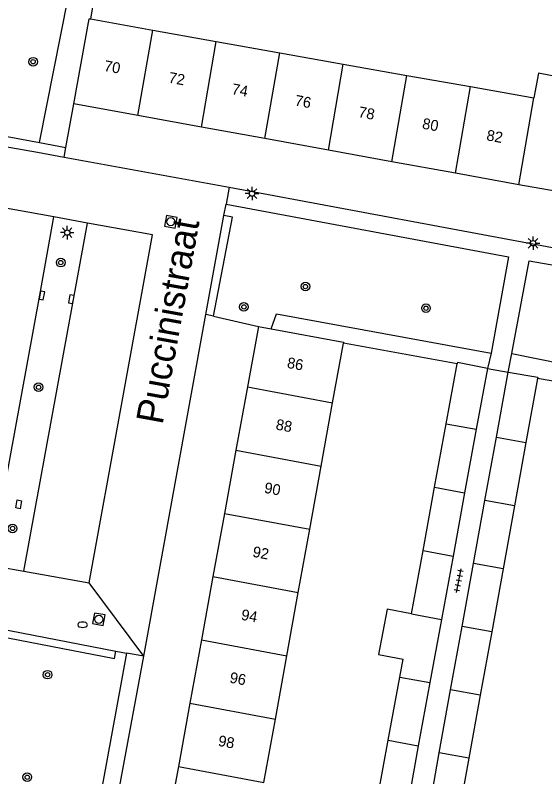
# Model space of a CAD drawing. Extents: x 132999 to 136000, y 398499 to 400501.
# Drawn here: x 133388.7 to 133437.6, y 400095.4 to 400165.7 of the extents above; entities that cross this region are included whole.
import ezdxf

# ---------------------------------------------------------------- set-up
doc = ezdxf.new("R2010")
doc.units = 0
for name, color, linetype in [('gg-afsc-erfafscheiding', 7, 'Continuous'), ('gg-afsc-hekwerk', 7, 'Continuous'), ('gg-afsc-muur', 7, 'Continuous'), ('gg-anno-huisnummerreeks BGT', 7, 'Continuous'), ('gg-anno-openbare ruimte label', 7, 'Continuous'), ('gg-bbg-bijgebouw', 7, 'Continuous'), ('gg-bbg-gedigitaliseerde bebouwing', 7, 'Continuous'), ('gg-bbg-gedigitaliseerde bijgebouw', 7, 'Continuous'), ('gg-bbg-hoofdgebouw', 7, 'Continuous'), ('gg-bbg-tussenscheiding', 7, 'Continuous'), ('gg-knt-verharding', 7, 'Continuous'), ('gt-grn-groengrens', 7, 'Continuous'), ('gt-grn-weggrens', 7, 'Continuous'), ('gt-symb-boom', 7, 'Continuous'), ('gt-symb-brandkraan', 7, 'Continuous'), ('gt-symb-kolk', 7, 'Continuous'), ('gt-symb-kolk center center', 7, 'Continuous'), ('gt-symb-lichtmast', 7, 'Continuous'), ('gt-symb-rioolschacht', 7, 'Continuous'), ('gt-symb-tegel verharding', 7, 'Continuous')]:
    doc.layers.add(name, color=color, linetype=linetype)

# ---------------------------------------------------------------- blocks, each defined once
blk = doc.blocks.new('gt0-BOOM')
at = {"layer": 'gt-symb-boom'}
for radius in [0.4, 0.2]:
    blk.add_circle((0, 0), radius, dxfattribs=at)
blk = doc.blocks.new('gt0-KOLK')
at = {"layer": 'gt-symb-kolk'}
blk.add_lwpolyline([(0, 0), (0.375, 0), (0.375, 0.4), (-0.375, 0.4), (-0.375, 0), (0, 0)], dxfattribs=at)
blk = doc.blocks.new('gt0-LMAST')
at = {"layer": 'gt-symb-lichtmast'}
for p, q in [((-0.182, 0.173), (-0.447, 0.438)), ((-0.005, 0.246), (-0.005, 0.621)), ((0.172, 0.173), (0.437, 0.438)), ((-0.255, -0.004), (-0.63, -0.004)), ((-0.182, -0.181), (-0.447, -0.446)), ((-0.005, -0.254), (-0.005, -0.629)), ((0.437, -0.446), (0.172, -0.181)), ((0.245, -0.004), (0.62, -0.004))]:
    blk.add_line(p, q, dxfattribs=at)
blk.add_circle((-0.005, -0.004), 0.25, dxfattribs=at)
blk = doc.blocks.new('gt0-RS')
at = {"layer": 'gt-symb-rioolschacht'}
blk.add_lwpolyline([(-0.5, -0.5), (0.5, -0.5), (0.5, 0.5), (-0.5, 0.5)], close=True, dxfattribs=at)
blk.add_circle((0, 0), 0.375, dxfattribs=at)
blk = doc.blocks.new('gt0-KOLKCC')
at = {"layer": 'gt-symb-kolk center center'}
blk.add_lwpolyline([(-0.375, 0.2), (0.375, 0.2), (0.375, -0.2), (-0.375, -0.2)], close=True, dxfattribs=at)
blk = doc.blocks.new('gt0-TEG1')
at = {"layer": 'gt-symb-tegel verharding'}
for p, q in [((-1.125, 0), (1.125, 0)), ((-0.9, -0.25), (-0.9, 0.25)), ((-0.45, -0.25), (-0.45, 0.25)), ((0, -0.25), (0, 0.25)), ((0.45, -0.25), (0.45, 0.25)), ((0.9, -0.25), (0.9, 0.25))]:
    blk.add_line(p, q, dxfattribs=at)
blk = doc.blocks.new('gt0-BR')
at = {"layer": 'gt-symb-brandkraan'}
for centre, radius, start, end in [((-0.244, 0), 0.206, 107.56694, 252.43307), ((0.599, -2.664), 3, 106.89205, 107.56694), ((0, -0.691), 0.938, 73.10799, 106.89205), ((-0.599, -2.664), 3, 72.43309, 73.10799), ((0.244, 0), 0.206, 287.56695, 72.43309), ((0.599, 2.664), 3, 252.43307, 253.10797), ((0, 0.691), 0.938, 253.10797, 286.89206), ((-0.599, 2.664), 3, 286.89206, 287.56695)]:
    blk.add_arc(centre, radius, start, end, dxfattribs=at)

msp = doc.modelspace()

# ---------------------------------------------------------------- linework, layer by layer
at = {"layer": 'gg-afsc-erfafscheiding'}
for p, q in [((133393.35, 400153.536), (133394.09, 400157.55)), ((133393.182, 400152.627), (133393.35, 400153.536)), ((133407.008, 400137.935), (133406.277, 400138.103)), ((133407.008, 400137.935), (133411.16, 400136.98))]:
    msp.add_line(p, q, dxfattribs=at)
at = {"layer": 'gg-afsc-hekwerk'}
msp.add_line((133432.33, 400133.12), (133434.24, 400132.78), dxfattribs=at)
at = {"layer": 'gg-afsc-muur'}
for p, q in [((133397.538, 400175.941), (133395.618, 400165.402)), ((133429.541, 400133.551), (133419.012, 400135.451)), ((133447.542, 400130.271), (133436.962, 400132.191))]:
    msp.add_line(p, q, dxfattribs=at)
at = {"layer": 'gg-bbg-bijgebouw'}
for p, q in [((133429.56, 400133.65), (133429.541, 400133.551)), ((133432.33, 400133.12), (133429.56, 400133.65)), ((133434.24, 400132.78), (133436.98, 400132.29)), ((133436.98, 400132.29), (133436.962, 400132.191))]:
    msp.add_line(p, q, dxfattribs=at)
at = {"layer": 'gg-bbg-gedigitaliseerde bebouwing'}
for p, q in [((133395.618, 400165.402), (133401.377, 400164.377)), ((133401.377, 400164.377), (133407.251, 400163.332)), ((133407.251, 400163.332), (133413.126, 400162.286)), ((133413.126, 400162.286), (133419.001, 400161.241)), ((133419.001, 400161.241), (133424.875, 400160.195)), ((133424.875, 400160.195), (133430.75, 400159.15)), ((133430.75, 400159.15), (133436.624, 400158.104)), ((133418.015, 400129.941), (133419.012, 400135.451)), ((133416.957, 400124.093), (133418.015, 400129.941)), ((133415.9, 400118.246), (133416.957, 400124.093)), ((133414.842, 400112.398), (133415.9, 400118.246)), ((133413.784, 400106.551), (133414.842, 400112.398)), ((133412.726, 400100.703), (133413.784, 400106.551)), ((133411.668, 400094.856), (133412.726, 400100.703))]:
    msp.add_line(p, q, dxfattribs=at)
msp.add_lwpolyline([(133442.951, 400159.263), (133437.06, 400160.388), (133436.624, 400158.104)], dxfattribs=at)
at = {"layer": 'gg-bbg-gedigitaliseerde bijgebouw'}
for p, q in [((133428.524, 400128.002), (133429.541, 400133.551)), ((133432.33, 400133.12), (133431.298, 400127.49)), ((133433.153, 400126.77), (133434.24, 400132.78)), ((133436.962, 400132.191), (133435.892, 400126.277)), ((133427.447, 400122.132), (133428.524, 400128.002)), ((133431.298, 400127.49), (133430.221, 400121.613)), ((133432.093, 400120.914), (133433.153, 400126.77)), ((133435.892, 400126.277), (133434.832, 400120.419)), ((133426.376, 400116.287), (133427.447, 400122.132)), ((133430.221, 400121.613), (133429.15, 400115.768)), ((133431.041, 400115.099), (133432.093, 400120.914)), ((133434.832, 400120.419), (133433.781, 400114.606)), ((133425.304, 400110.442), (133426.376, 400116.287)), ((133429.15, 400115.768), (133428.079, 400109.923)), ((133429.983, 400109.253), (133431.041, 400115.099)), ((133433.781, 400114.606), (133432.722, 400108.757)), ((133428.079, 400109.923), (133427.008, 400104.078)), ((133428.928, 400103.418), (133429.983, 400109.253)), ((133432.722, 400108.757), (133431.667, 400102.923)), ((133424.233, 400104.597), (133424.537, 400106.255)), ((133423.161, 400098.752), (133424.233, 400104.597)), ((133427.008, 400104.078), (133425.937, 400098.233)), ((133427.874, 400097.591), (133428.928, 400103.418)), ((133431.667, 400102.923), (133430.612, 400097.093)), ((133422.09, 400092.907), (133423.161, 400098.752)), ((133425.937, 400098.233), (133424.866, 400092.388)), ((133426.815, 400091.739), (133427.874, 400097.591)), ((133430.612, 400097.093), (133429.555, 400091.25))]:
    msp.add_line(p, q, dxfattribs=at)
msp.add_lwpolyline([(133425.304, 400110.442), (133423.068, 400110.869), (133422.27, 400106.688), (133424.537, 400106.255)], dxfattribs=at)
at = {"layer": 'gg-bbg-hoofdgebouw'}
for p, q in [((133400.016, 400156.475), (133394.09, 400157.55)), ((133405.887, 400155.411), (133400.016, 400156.475)), ((133411.759, 400154.346), (133405.887, 400155.411)), ((133417.63, 400153.282), (133411.759, 400154.346)), ((133423.501, 400152.217), (133417.63, 400153.282)), ((133429.372, 400151.153), (133423.501, 400152.217)), ((133435.243, 400150.088), (133429.372, 400151.153)), ((133441.08, 400149.03), (133435.243, 400150.088)), ((133411.16, 400136.98), (133410.145, 400131.412)), ((133411.16, 400136.98), (133412.341, 400136.765)), ((133410.145, 400131.412), (133409.079, 400125.566)), ((133409.079, 400125.566), (133408.014, 400119.72)), ((133408.014, 400119.72), (133406.948, 400113.874)), ((133406.948, 400113.874), (133405.882, 400108.028)), ((133405.882, 400108.028), (133404.816, 400102.182)), ((133404.816, 400102.182), (133403.751, 400096.336)), ((133403.751, 400096.336), (133402.685, 400090.49))]:
    msp.add_line(p, q, dxfattribs=at)
for points in [[(133394.09, 400157.55), (133395.52, 400165.42), (133395.618, 400165.402)], [(133412.341, 400136.765), (133419.03, 400135.55), (133419.012, 400135.451)]]:
    msp.add_lwpolyline(points, dxfattribs=at)
at = {"layer": 'gg-bbg-tussenscheiding'}
for p, q in [((133400.016, 400156.475), (133401.377, 400164.377)), ((133405.887, 400155.411), (133407.251, 400163.332)), ((133411.759, 400154.346), (133413.126, 400162.286)), ((133417.63, 400153.282), (133419.001, 400161.241)), ((133423.501, 400152.217), (133424.875, 400160.195)), ((133429.372, 400151.153), (133430.75, 400159.15)), ((133435.243, 400150.088), (133436.624, 400158.104)), ((133410.145, 400131.412), (133418.015, 400129.941)), ((133428.524, 400128.002), (133431.298, 400127.49)), ((133433.153, 400126.77), (133435.892, 400126.277)), ((133409.079, 400125.566), (133416.957, 400124.093)), ((133427.447, 400122.132), (133430.221, 400121.613)), ((133434.832, 400120.419), (133432.093, 400120.914)), ((133408.014, 400119.72), (133415.9, 400118.246)), ((133426.376, 400116.287), (133429.15, 400115.768)), ((133433.781, 400114.606), (133431.041, 400115.099)), ((133406.948, 400113.874), (133414.842, 400112.398)), ((133425.304, 400110.442), (133428.079, 400109.923)), ((133432.722, 400108.757), (133429.983, 400109.253)), ((133405.882, 400108.028), (133413.784, 400106.551)), ((133424.233, 400104.597), (133427.008, 400104.078)), ((133431.667, 400102.923), (133428.928, 400103.418)), ((133404.816, 400102.182), (133412.726, 400100.703)), ((133423.161, 400098.752), (133425.937, 400098.233)), ((133430.612, 400097.093), (133427.874, 400097.591)), ((133403.751, 400096.336), (133411.668, 400094.856))]:
    msp.add_line(p, q, dxfattribs=at)
at = {"layer": 'gg-knt-verharding'}
for p, q in [((133383.878, 400154.303), (133390.724, 400153.081)), ((133390.724, 400153.081), (133393.182, 400152.627)), ((133393.182, 400152.627), (133408.452, 400149.86)), ((133408.452, 400149.86), (133408.164, 400148.277)), ((133407.97, 400147.233), (133408.164, 400148.277)), ((133395.35, 400146.544), (133392.238, 400147.112)), ((133406.277, 400138.103), (133407.97, 400147.233)), ((133400.557, 400106.519), (133406.277, 400138.103)), ((133432.663, 400134.529), (133432.33, 400133.12)), ((133434.24, 400132.78), (133434.57, 400134.497)), ((133386.349, 400114.933), (133389.479, 400114.377)), ((133389.479, 400114.377), (133395.502, 400113.307)), ((133386.185, 400109.262), (133397.967, 400107.001)), ((133397.967, 400107.001), (133398.949, 400106.812)), ((133400.557, 400106.519), (133398.949, 400106.812))]:
    msp.add_line(p, q, dxfattribs=at)
for points in [[(133408.452, 400149.86), (133440.174, 400143.948), (133441.08, 400149.03)], [(133392.238, 400147.112), (133386.207, 400148.186), (133380.319, 400116.029)], [(133408.164, 400148.277), (133434.273, 400143.414), (133432.663, 400134.529)], [(133386.349, 400114.933), (133390.938, 400139.895), (133392.238, 400147.112)], [(133389.479, 400114.377), (133394.045, 400139.472), (133395.35, 400146.544)], [(133395.502, 400113.307), (133401.372, 400145.451), (133395.35, 400146.544)], [(133434.57, 400134.497), (133436.174, 400143.063), (133461.24, 400138.673)], [(133398.949, 400106.812), (133389.154, 400053.275), (133389.357, 400053.237), (133389.309, 400052.946)], [(133400.47, 400078.34), (133395.518, 400079.268), (133400.557, 400106.519)]]:
    msp.add_lwpolyline(points, dxfattribs=at)
at = {"layer": 'gt-grn-groengrens'}
for p, q in [((133390.903, 400153.987), (133395.862, 400179.121)), ((133390.903, 400153.987), (133393.35, 400153.536)), ((133434.57, 400134.497), (133459.585, 400129.424))]:
    msp.add_line(p, q, dxfattribs=at)
for points in [[(133383.878, 400154.303), (133384.078, 400155.246), (133390.903, 400153.987)], [(133407.008, 400137.935), (133408.761, 400147.086), (133407.97, 400147.233)], [(133412.341, 400136.765), (133412.823, 400138.148), (133432.663, 400134.529)], [(133386.185, 400109.262), (133386.053, 400108.574), (133397.835, 400106.313), (133397.967, 400107.001)]]:
    msp.add_lwpolyline(points, dxfattribs=at)
at = {"layer": 'gt-grn-weggrens'}
msp.add_line((133400.557, 400106.519), (133395.502, 400113.307), dxfattribs=at)

# ---------------------------------------------------------------- block references
at = {"layer": 'gt-symb-boom'}
for p in [(133390.325, 400161.456), (133392.874, 400142.888), (133415.501, 400140.674), (133409.811, 400138.799), (133426.648, 400138.678), (133390.823, 400131.372), (133388.428, 400118.327), (133391.665, 400104.814), (133389.783, 400095.339)]:
    msp.add_blockref('gt0-BOOM', p, dxfattribs=at)
at = {"layer": 'gt-symb-brandkraan'}
msp.add_blockref('gt0-BR', (133394.893, 400109.428), dxfattribs=at)
at = {"layer": 'gt-symb-kolk'}
for p, rotation in [((133390.938, 400139.895), -100.41888787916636), ((133394.045, 400139.472), 79.54790475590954)]:
    msp.add_blockref('gt0-KOLK', p, dxfattribs=dict(at, rotation=rotation))
at = {"layer": 'gt-symb-kolk center center', "rotation": 79.85177984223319}
msp.add_blockref('gt0-KOLKCC', (133388.985, 400120.555), dxfattribs=at)
at = {"layer": 'gt-symb-lichtmast'}
for p in [(133410.573, 400149.275), (133393.479, 400145.667), (133436.555, 400144.686)]:
    msp.add_blockref('gt0-LMAST', p, dxfattribs=at)
at = {"layer": 'gt-symb-rioolschacht'}
for p, rotation in [((133403.062, 400146.669), 169.22815913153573), ((133396.397, 400109.932), 169.88497433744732)]:
    msp.add_blockref('gt0-RS', p, dxfattribs=dict(at, rotation=rotation))
at = {"layer": 'gt-symb-tegel verharding', "rotation": 79.04956573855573}
msp.add_blockref('gt0-TEG1', (133429.677, 400113.496), dxfattribs=at)

# ---------------------------------------------------------------- texts
at = {"layer": 'gg-anno-huisnummerreeks BGT'}
for s, p in [('70', (133396.825, 400160.611)), ('72', (133402.79, 400159.53)), ('74', (133408.631, 400158.471)), ('76', (133414.466, 400157.413)), ('78', (133420.338, 400156.348)), ('80', (133426.243, 400155.278)), ('82', (133432.183, 400154.201)), ('86', (133413.744, 400133.178)), ('88', (133412.704, 400127.471)), ('90', (133411.638, 400121.626)), ('92', (133410.561, 400115.712)), ('94', (133409.5, 400109.897)), ('96', (133408.441, 400104.087)), ('98', (133407.375, 400098.242))]:
    msp.add_text(s, height=1, rotation=349.7, dxfattribs=at).set_placement(p)
at = {"layer": 'gg-anno-openbare ruimte label'}
msp.add_text('Puccinistraat', height=2.5, rotation=79.7, dxfattribs=at).set_placement((133402.287, 400127.849))

doc.saveas('drawing.dxf')
